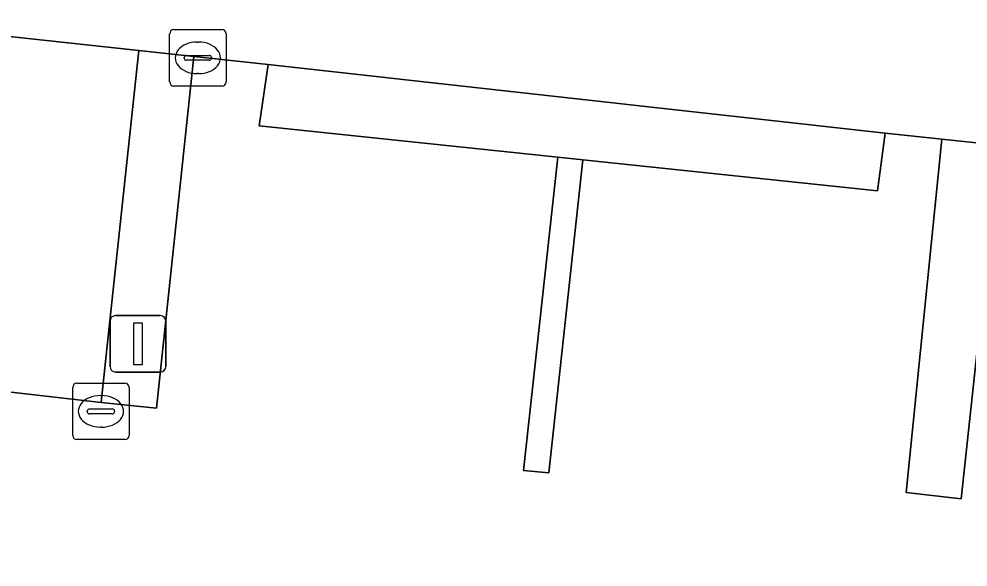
# Model space of a CAD drawing. Extents: x 162026 to 163502, y 387295 to 388169.
# Drawn here: x 162290.94 to 162307.77, y 387533.84 to 387543.56 of the extents above; entities that cross this region are included whole.
import ezdxf

# ---------------------------------------------------------------- set-up
doc = ezdxf.new("R2010")
doc.units = 0
for name, color, linetype in [('IMGEO_Groenvoorziening', 7, 'Continuous'), ('IMGEO_Haag', 7, 'Continuous'), ('IMGEO_Kolk', 7, 'Continuous'), ('IMGEO_Rijbaan_lokaal_gesloten', 7, 'Continuous'), ('IMGEO_Rijbaan_lokaal_open', 7, 'Continuous'), ('IMGEO_Verkeersbordpaal', 7, 'Continuous'), ('IMGEO_Verkeerseiland_open', 7, 'Continuous'), ('IMGEO_Voetpad_open', 7, 'Continuous')]:
    doc.layers.add(name, color=color, linetype=linetype)

msp = doc.modelspace()

# ---------------------------------------------------------------- linework, layer by layer
at = {"layer": 'IMGEO_Groenvoorziening'}
for points in [[(162294.038, 387542.89), (162293.063, 387542.996), (162292.494, 387537.709), (162292.391, 387536.754), (162293.377, 387536.655)], [(162348.168, 387536.887), (162347.672, 387536.963), (162336.513, 387538.182), (162334.719, 387538.38), (162331.3, 387538.759), (162311.49, 387540.981), (162307.308, 387541.425), (162306.672, 387535.157), (162307.649, 387535.045), (162308.179, 387539.924), (162347.03, 387535.588), (162346.478, 387530.662), (162347.459, 387530.55)]]:
    msp.add_lwpolyline(points, close=True, dxfattribs=at)
at = {"layer": 'IMGEO_Haag'}
for points in [[(162294.038, 387542.89), (162293.063, 387542.996), (162292.494, 387537.709), (162292.391, 387536.754), (162293.377, 387536.655)], [(162346.478, 387530.662), (162347.459, 387530.55), (162348.168, 387536.887), (162347.672, 387536.963), (162336.513, 387538.182), (162334.719, 387538.38), (162331.3, 387538.759), (162311.49, 387540.981), (162307.308, 387541.425), (162306.672, 387535.157), (162307.649, 387535.045), (162308.179, 387539.924), (162347.03, 387535.588)]]:
    msp.add_lwpolyline(points, close=True, dxfattribs=at)
at = {"layer": 'IMGEO_Kolk'}
for p, q in [((162293.608, 387542.441), (162293.608, 387543.293)), ((162293.683, 387543.367), (162294.535, 387543.367)), ((162294.609, 387543.293), (162294.609, 387542.441)), ((162294.096, 387543.147), (162294.121, 387543.147)), ((162293.91, 387542.91), (162294.308, 387542.91)), ((162293.867, 387542.861), (162293.867, 387542.873)), ((162294.305, 387542.824), (162293.907, 387542.824)), ((162294.351, 387542.873), (162294.351, 387542.861)), ((162294.119, 387542.587), (162294.094, 387542.587)), ((162294.535, 387542.367), (162293.683, 387542.367)), ((162291.888, 387536.172), (162291.888, 387537.024)), ((162291.963, 387537.098), (162292.815, 387537.098)), ((162292.889, 387537.024), (162292.889, 387536.172)), ((162292.376, 387536.878), (162292.401, 387536.878)), ((162292.147, 387536.592), (162292.147, 387536.604)), ((162292.585, 387536.555), (162292.187, 387536.555)), ((162292.19, 387536.641), (162292.588, 387536.641)), ((162292.631, 387536.604), (162292.631, 387536.592)), ((162292.399, 387536.318), (162292.374, 387536.318)), ((162292.815, 387536.098), (162291.963, 387536.098))]:
    msp.add_line(p, q, dxfattribs=at)
for points in [[(162293.608, 387542.441), (162293.608, 387543.293)], [(162293.683, 387543.367), (162294.535, 387543.367)], [(162294.609, 387543.293), (162294.609, 387542.441)], [(162294.535, 387542.367), (162293.683, 387542.367)], [(162291.888, 387536.172), (162291.888, 387537.024)], [(162291.963, 387537.098), (162292.815, 387537.098)], [(162292.889, 387537.024), (162292.889, 387536.172)], [(162292.815, 387536.098), (162291.963, 387536.098)]]:
    msp.add_lwpolyline(points, dxfattribs=at)
for centre, radius, start, end in [((162293.685, 387543.291), 0.0765, 91.552, 178.448), ((162293.685, 387543.291), 0.0765, 91.552, 178.448), ((162294.533, 387543.291), 0.0765, 1.552, 88.448), ((162294.533, 387543.291), 0.0765, 1.552, 88.448), ((162293.907, 387542.87), 0.0403, 85.8775, 175.7526), ((162294.312, 387542.872), 0.0386, 1.7309, 96.639), ((162293.904, 387542.86), 0.0366, 178.938, 274.7102), ((162294.308, 387542.867), 0.043, 264.8664, 352.4533), ((162293.685, 387542.443), 0.0765, 181.552, 268.448), ((162293.685, 387542.443), 0.0765, 181.552, 268.448), ((162294.533, 387542.443), 0.0765, 271.552, 358.448), ((162294.533, 387542.443), 0.0765, 271.552, 358.448), ((162291.965, 387537.022), 0.0765, 91.552, 178.448), ((162291.965, 387537.022), 0.0765, 91.552, 178.448), ((162292.813, 387537.022), 0.0765, 1.552, 88.448), ((162292.813, 387537.022), 0.0765, 1.552, 88.448), ((162292.187, 387536.601), 0.0403, 85.8775, 175.7526), ((162292.184, 387536.591), 0.0366, 178.938, 274.7102), ((162292.588, 387536.598), 0.043, 264.8664, 352.4533), ((162292.592, 387536.603), 0.0386, 1.7309, 96.639), ((162291.965, 387536.174), 0.0765, 181.552, 268.448), ((162291.965, 387536.174), 0.0765, 181.552, 268.448), ((162292.813, 387536.174), 0.0765, 271.552, 358.448), ((162292.813, 387536.174), 0.0765, 271.552, 358.448)]:
    msp.add_arc(centre, radius, start, end, dxfattribs=at)
for centre, major_axis, ratio, start_param, end_param in [((162294.095, 387542.867), (-0.387, 0.002), 0.722429, 4.712389, 7.853982), ((162294.12, 387542.867), (-0.39, 0.002), 0.717154, 1.570796, 4.712389), ((162292.375, 387536.598), (-0.387, 0.002), 0.722429, 4.712389, 7.853982), ((162292.4, 387536.598), (-0.39, 0.002), 0.717154, 1.570796, 4.712389)]:
    msp.add_ellipse(centre, major_axis=major_axis, ratio=ratio, start_param=start_param, end_param=end_param, dxfattribs=at)
at = {"layer": 'IMGEO_Rijbaan_lokaal_gesloten'}
msp.add_lwpolyline([(162276.084, 387551.129), (162275.494, 387544.94), (162289.219, 387543.416), (162290.544, 387543.267), (162293.063, 387542.996), (162294.038, 387542.89), (162295.355, 387542.748), (162303.857, 387541.804), (162306.302, 387541.532), (162307.308, 387541.425), (162311.49, 387540.981), (162331.3, 387538.759), (162334.719, 387538.38), (162335.41, 387544.327)], dxfattribs=at)
msp.add_lwpolyline([(162295.355, 387542.748), (162295.194, 387541.661), (162300.494, 387541.105), (162300.938, 387541.058), (162306.166, 387540.51), (162306.302, 387541.532), (162303.857, 387541.804)], close=True, dxfattribs=at)
at = {"layer": 'IMGEO_Rijbaan_lokaal_open'}
msp.add_lwpolyline([(162308.179, 387539.924), (162307.649, 387535.045), (162306.672, 387535.157), (162307.308, 387541.425), (162306.302, 387541.532), (162306.166, 387540.51), (162300.938, 387541.058), (162300.337, 387535.509), (162299.886, 387535.548), (162300.494, 387541.105), (162295.194, 387541.661), (162295.355, 387542.748), (162294.038, 387542.89), (162293.377, 387536.655), (162292.391, 387536.754), (162289.865, 387537.045), (162288.892, 387537.162), (162289.409, 387542.008), (162255.559, 387545.794), (162254.005, 387545.971), (162252.202, 387546.177), (162251.672, 387541.313), (162250.593, 387541.437), (162249.002, 387527.305)], dxfattribs=at)
at = {"layer": 'IMGEO_Verkeersbordpaal'}
for p, q in [((162292.55, 387537.396), (162292.55, 387538.196)), ((162292.55, 387538.196), (162292.55, 387537.396)), ((162292.65, 387538.296), (162293.44, 387538.296)), ((162293.44, 387538.296), (162292.65, 387538.296)), ((162293.54, 387538.196), (162293.54, 387537.396)), ((162293.54, 387537.396), (162293.54, 387538.196)), ((162293.44, 387537.296), (162292.65, 387537.296)), ((162292.65, 387537.296), (162293.44, 387537.296))]:
    msp.add_line(p, q, dxfattribs=at)
msp.add_lwpolyline([(162292.97, 387538.171), (162293.12, 387538.171), (162293.12, 387537.421), (162292.97, 387537.421), (162292.97, 387538.171)], dxfattribs=at)
for centre, start, end in [((162292.65, 387538.196), 90, 180), ((162292.65, 387538.196), 90, 180), ((162293.44, 387538.196), 0, 90), ((162293.44, 387538.196), 360, 90), ((162292.65, 387537.396), 180, 270), ((162292.65, 387537.396), 180, 270), ((162293.44, 387537.396), 270, 0), ((162293.44, 387537.396), 270, 0)]:
    msp.add_arc(centre, 0.1, start, end, dxfattribs=at)
at = {"layer": 'IMGEO_Verkeerseiland_open'}
msp.add_lwpolyline([(162300.938, 387541.058), (162300.494, 387541.105), (162299.886, 387535.548), (162300.337, 387535.509)], close=True, dxfattribs=at)
at = {"layer": 'IMGEO_Voetpad_open'}
msp.add_lwpolyline([(162293.063, 387542.996), (162290.544, 387543.267), (162289.865, 387537.045), (162292.391, 387536.754), (162292.494, 387537.709)], close=True, dxfattribs=at)

doc.saveas('drawing.dxf')
